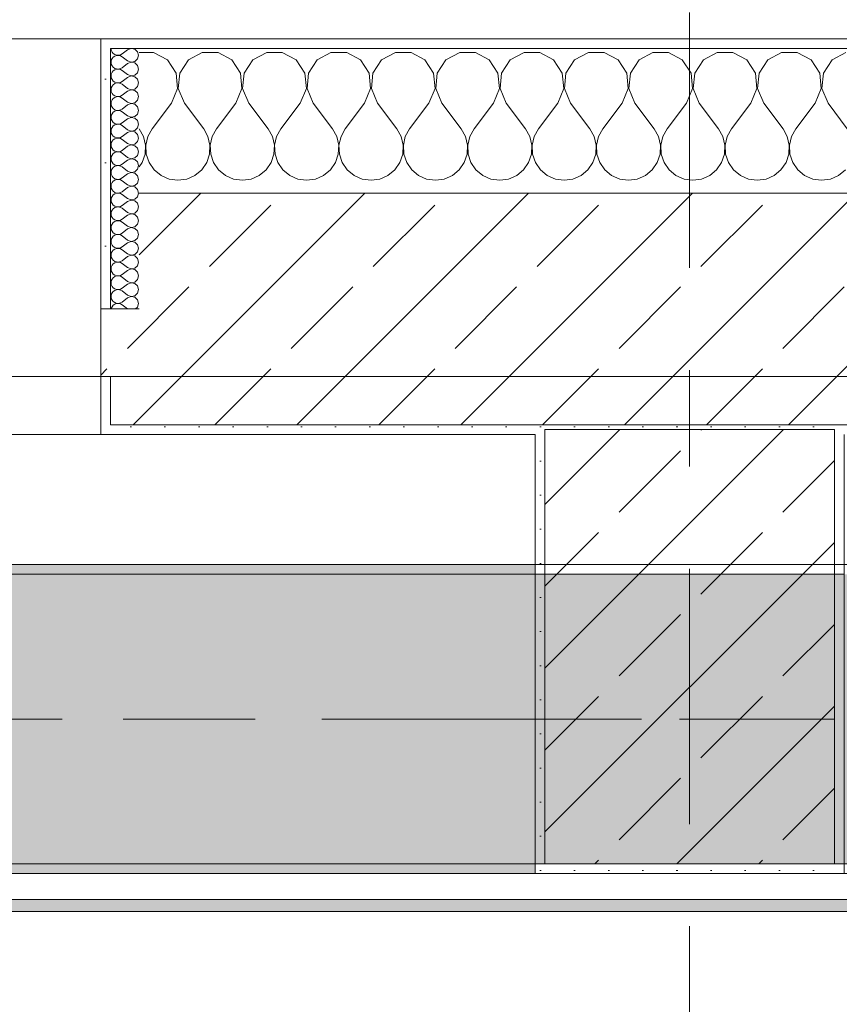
# Model space of a CAD drawing. Header units: metres. Extents: x -3.6 to 85.2, y -11 to 16.8.
# Tile 427 of 508: x 43 to 43.9, y 12.9 to 13.9. Entities that reach past the tile are written whole.
import ezdxf

# ---------------------------------------------------------------- set-up
doc = ezdxf.new("R2010")
doc.units = ezdxf.units.M
doc.header["$MEASUREMENT"] = 0
doc.linetypes.add('Achse', pattern=[0.2, 0.1, -0.05, 0, -0.05])
doc.linetypes.add('Strichlinie doppelt', pattern=[0.546806, 0.264583, -0.105833, 0.070556, -0.105833])
for name, color, linetype in [('451 - Universal.Achsen Raster', 7, 'Continuous'), ('604 - Struktur.Wand Aussen', 7, 'Continuous'), ('607 - Struktur.Stütze', 7, 'Continuous'), ('608 - Struktur.Träger', 7, 'Continuous'), ('Neubau_653 - Abdeckung.TB Verkofferung', 7, 'Continuous')]:
    doc.layers.add(name, color=color, linetype=linetype)
pattern_1 = [(45, (0, 0), (-0.01767767, 0.01767767), [0, -0.025])]
pattern_2 = [(45, (0, 0), (-0.0848528, 0.0848528), []), (45, (-0.04243, 0.04243), (-0.0848528, 0.0848528), [0.09, -0.03])]
pattern_3 = [(0, (0, 0), (0, 0.08660254), [0, -0.05]), (0, (0.025, 0.0433), (0, 0.08660254), [0, -0.05])]

# ---------------------------------------------------------------- blocks, each defined once
blk = doc.blocks.new('*X76')
at = {"layer": '604 - Struktur.Wand Aussen', "color": 7, "linetype": 'Continuous', "lineweight": 5}
for p, q in [((43.1748, 13.8407), (43.16, 13.8407)), ((43.1891, 13.833), (43.1748, 13.8407)), ((43.2252, 13.8407), (43.2109, 13.833)), ((43.2415, 13.8407), (43.2252, 13.8407)), ((43.2558, 13.833), (43.2415, 13.8407)), ((43.2919, 13.8407), (43.2776, 13.833)), ((43.3081, 13.8407), (43.2919, 13.8407)), ((43.3224, 13.833), (43.3081, 13.8407)), ((43.3585, 13.8407), (43.3442, 13.833)), ((43.3748, 13.8407), (43.3585, 13.8407)), ((43.3891, 13.833), (43.3748, 13.8407)), ((43.4252, 13.8407), (43.4109, 13.833)), ((43.4415, 13.8407), (43.4252, 13.8407)), ((43.4558, 13.833), (43.4415, 13.8407)), ((43.4919, 13.8407), (43.4776, 13.833)), ((43.5081, 13.8407), (43.4919, 13.8407)), ((43.5224, 13.833), (43.5081, 13.8407)), ((43.5585, 13.8407), (43.5442, 13.833)), ((43.5748, 13.8407), (43.5585, 13.8407)), ((43.5891, 13.833), (43.5748, 13.8407)), ((43.6252, 13.8407), (43.6109, 13.833)), ((43.6415, 13.8407), (43.6252, 13.8407)), ((43.6558, 13.833), (43.6415, 13.8407)), ((43.6919, 13.8407), (43.6776, 13.833)), ((43.7081, 13.8407), (43.6919, 13.8407)), ((43.7224, 13.833), (43.7081, 13.8407)), ((43.7585, 13.8407), (43.7442, 13.833)), ((43.7748, 13.8407), (43.7585, 13.8407)), ((43.7891, 13.833), (43.7748, 13.8407)), ((43.8252, 13.8407), (43.8109, 13.833)), ((43.8415, 13.8407), (43.8252, 13.8407)), ((43.8558, 13.833), (43.8415, 13.8407)), ((43.8919, 13.8407), (43.8776, 13.833)), ((43.1981, 13.8195), (43.1891, 13.833)), ((43.2109, 13.833), (43.2019, 13.8195)), ((43.2648, 13.8195), (43.2558, 13.833)), ((43.2776, 13.833), (43.2686, 13.8195)), ((43.3314, 13.8195), (43.3224, 13.833)), ((43.3442, 13.833), (43.3352, 13.8195)), ((43.3981, 13.8195), (43.3891, 13.833)), ((43.4109, 13.833), (43.4019, 13.8195)), ((43.4648, 13.8195), (43.4558, 13.833)), ((43.4776, 13.833), (43.4686, 13.8195)), ((43.5314, 13.8195), (43.5224, 13.833)), ((43.5442, 13.833), (43.5352, 13.8195)), ((43.5981, 13.8195), (43.5891, 13.833)), ((43.6109, 13.833), (43.6019, 13.8195)), ((43.6648, 13.8195), (43.6558, 13.833)), ((43.6776, 13.833), (43.6686, 13.8195)), ((43.7314, 13.8195), (43.7224, 13.833)), ((43.7442, 13.833), (43.7352, 13.8195)), ((43.7981, 13.8195), (43.7891, 13.833)), ((43.8109, 13.833), (43.8019, 13.8195)), ((43.8648, 13.8195), (43.8558, 13.833)), ((43.8776, 13.833), (43.8686, 13.8195)), ((43.1996, 13.8033), (43.1981, 13.8195)), ((43.2019, 13.8195), (43.2004, 13.8033)), ((43.2663, 13.8033), (43.2648, 13.8195)), ((43.2686, 13.8195), (43.267, 13.8033)), ((43.333, 13.8033), (43.3314, 13.8195)), ((43.3352, 13.8195), (43.3337, 13.8033)), ((43.3996, 13.8033), (43.3981, 13.8195)), ((43.4019, 13.8195), (43.4004, 13.8033)), ((43.4663, 13.8033), (43.4648, 13.8195)), ((43.4686, 13.8195), (43.467, 13.8033)), ((43.533, 13.8033), (43.5314, 13.8195)), ((43.5352, 13.8195), (43.5337, 13.8033)), ((43.5996, 13.8033), (43.5981, 13.8195)), ((43.6019, 13.8195), (43.6004, 13.8033)), ((43.6663, 13.8033), (43.6648, 13.8195)), ((43.6686, 13.8195), (43.667, 13.8033)), ((43.733, 13.8033), (43.7314, 13.8195)), ((43.7352, 13.8195), (43.7337, 13.8033)), ((43.7996, 13.8033), (43.7981, 13.8195)), ((43.8019, 13.8195), (43.8004, 13.8033)), ((43.8663, 13.8033), (43.8648, 13.8195)), ((43.8686, 13.8195), (43.867, 13.8033)), ((43.1933, 13.7883), (43.1996, 13.8033)), ((43.2004, 13.8033), (43.2067, 13.7883)), ((43.26, 13.7883), (43.2663, 13.8033)), ((43.267, 13.8033), (43.2733, 13.7883)), ((43.3267, 13.7883), (43.333, 13.8033)), ((43.3337, 13.8033), (43.34, 13.7883)), ((43.3933, 13.7883), (43.3996, 13.8033)), ((43.4004, 13.8033), (43.4067, 13.7883)), ((43.46, 13.7883), (43.4663, 13.8033)), ((43.467, 13.8033), (43.4733, 13.7883)), ((43.5267, 13.7883), (43.533, 13.8033)), ((43.5337, 13.8033), (43.54, 13.7883)), ((43.5933, 13.7883), (43.5996, 13.8033)), ((43.6004, 13.8033), (43.6067, 13.7883)), ((43.66, 13.7883), (43.6663, 13.8033)), ((43.667, 13.8033), (43.6733, 13.7883)), ((43.7267, 13.7883), (43.733, 13.8033)), ((43.7337, 13.8033), (43.74, 13.7883)), ((43.7933, 13.7883), (43.7996, 13.8033)), ((43.8004, 13.8033), (43.8067, 13.7883)), ((43.86, 13.7883), (43.8663, 13.8033)), ((43.867, 13.8033), (43.8733, 13.7883)), ((43.1933, 13.7883), (43.1733, 13.7617)), ((43.2067, 13.7883), (43.2267, 13.7617)), ((43.26, 13.7883), (43.24, 13.7617)), ((43.2733, 13.7883), (43.2933, 13.7617)), ((43.3267, 13.7883), (43.3067, 13.7617)), ((43.34, 13.7883), (43.36, 13.7617)), ((43.3933, 13.7883), (43.3733, 13.7617)), ((43.4067, 13.7883), (43.4267, 13.7617)), ((43.46, 13.7883), (43.44, 13.7617)), ((43.4733, 13.7883), (43.4933, 13.7617)), ((43.5267, 13.7883), (43.5067, 13.7617)), ((43.54, 13.7883), (43.56, 13.7617)), ((43.5933, 13.7883), (43.5733, 13.7617)), ((43.6067, 13.7883), (43.6267, 13.7617)), ((43.66, 13.7883), (43.64, 13.7617)), ((43.6733, 13.7883), (43.6933, 13.7617)), ((43.7267, 13.7883), (43.7067, 13.7617)), ((43.74, 13.7883), (43.76, 13.7617)), ((43.7933, 13.7883), (43.7733, 13.7617)), ((43.8067, 13.7883), (43.8267, 13.7617)), ((43.86, 13.7883), (43.84, 13.7617)), ((43.8733, 13.7883), (43.8933, 13.7617)), ((43.1645, 13.7536), (43.16, 13.7617)), ((43.1733, 13.7617), (43.1689, 13.7536)), ((43.2311, 13.7536), (43.2267, 13.7617)), ((43.24, 13.7617), (43.2355, 13.7536)), ((43.2978, 13.7536), (43.2933, 13.7617)), ((43.3067, 13.7617), (43.3022, 13.7536)), ((43.3645, 13.7536), (43.36, 13.7617)), ((43.3733, 13.7617), (43.3689, 13.7536)), ((43.4311, 13.7536), (43.4267, 13.7617)), ((43.44, 13.7617), (43.4355, 13.7536)), ((43.4978, 13.7536), (43.4933, 13.7617)), ((43.5067, 13.7617), (43.5022, 13.7536)), ((43.5645, 13.7536), (43.56, 13.7617)), ((43.5733, 13.7617), (43.5689, 13.7536)), ((43.6311, 13.7536), (43.6267, 13.7617)), ((43.64, 13.7617), (43.6355, 13.7536)), ((43.6978, 13.7536), (43.6933, 13.7617)), ((43.7067, 13.7617), (43.7022, 13.7536)), ((43.7645, 13.7536), (43.76, 13.7617)), ((43.7733, 13.7617), (43.7689, 13.7536)), ((43.8311, 13.7536), (43.8267, 13.7617)), ((43.84, 13.7617), (43.8355, 13.7536)), ((43.1665, 13.7447), (43.1645, 13.7536)), ((43.1661, 13.7355), (43.1665, 13.7447)), ((43.1689, 13.7536), (43.1668, 13.7447)), ((43.1668, 13.7447), (43.1672, 13.7355)), ((43.2332, 13.7447), (43.2311, 13.7536)), ((43.2328, 13.7355), (43.2332, 13.7447)), ((43.2355, 13.7536), (43.2335, 13.7447)), ((43.2335, 13.7447), (43.2339, 13.7355)), ((43.2999, 13.7447), (43.2978, 13.7536)), ((43.2994, 13.7355), (43.2999, 13.7447)), ((43.3022, 13.7536), (43.3001, 13.7447)), ((43.3001, 13.7447), (43.3006, 13.7355)), ((43.3665, 13.7447), (43.3645, 13.7536)), ((43.3661, 13.7355), (43.3665, 13.7447)), ((43.3689, 13.7536), (43.3668, 13.7447)), ((43.3668, 13.7447), (43.3672, 13.7355)), ((43.4332, 13.7447), (43.4311, 13.7536)), ((43.4328, 13.7355), (43.4332, 13.7447)), ((43.4355, 13.7536), (43.4335, 13.7447)), ((43.4335, 13.7447), (43.4339, 13.7355)), ((43.4999, 13.7447), (43.4978, 13.7536)), ((43.4994, 13.7355), (43.4999, 13.7447)), ((43.5022, 13.7536), (43.5001, 13.7447)), ((43.5001, 13.7447), (43.5006, 13.7355)), ((43.5665, 13.7447), (43.5645, 13.7536)), ((43.5661, 13.7355), (43.5665, 13.7447)), ((43.5689, 13.7536), (43.5668, 13.7447)), ((43.5668, 13.7447), (43.5672, 13.7355)), ((43.6332, 13.7447), (43.6311, 13.7536)), ((43.6328, 13.7355), (43.6332, 13.7447)), ((43.6355, 13.7536), (43.6335, 13.7447)), ((43.6335, 13.7447), (43.6339, 13.7355)), ((43.6999, 13.7447), (43.6978, 13.7536)), ((43.6994, 13.7355), (43.6999, 13.7447)), ((43.7022, 13.7536), (43.7001, 13.7447)), ((43.7001, 13.7447), (43.7006, 13.7355)), ((43.7665, 13.7447), (43.7645, 13.7536)), ((43.7661, 13.7355), (43.7665, 13.7447)), ((43.7689, 13.7536), (43.7668, 13.7447)), ((43.7668, 13.7447), (43.7672, 13.7355)), ((43.8332, 13.7447), (43.8311, 13.7536)), ((43.8328, 13.7355), (43.8332, 13.7447)), ((43.8355, 13.7536), (43.8335, 13.7447)), ((43.8335, 13.7447), (43.8339, 13.7355)), ((43.1631, 13.7268), (43.1661, 13.7355)), ((43.1672, 13.7355), (43.1702, 13.7268)), ((43.2298, 13.7268), (43.2328, 13.7355)), ((43.2339, 13.7355), (43.2369, 13.7268)), ((43.2965, 13.7268), (43.2994, 13.7355)), ((43.3006, 13.7355), (43.3035, 13.7268)), ((43.3631, 13.7268), (43.3661, 13.7355)), ((43.3672, 13.7355), (43.3702, 13.7268)), ((43.4298, 13.7268), (43.4328, 13.7355)), ((43.4339, 13.7355), (43.4369, 13.7268)), ((43.4965, 13.7268), (43.4994, 13.7355)), ((43.5006, 13.7355), (43.5035, 13.7268)), ((43.5631, 13.7268), (43.5661, 13.7355)), ((43.5672, 13.7355), (43.5702, 13.7268)), ((43.6298, 13.7268), (43.6328, 13.7355)), ((43.6339, 13.7355), (43.6369, 13.7268)), ((43.6965, 13.7268), (43.6994, 13.7355)), ((43.7006, 13.7355), (43.7035, 13.7268)), ((43.7631, 13.7268), (43.7661, 13.7355)), ((43.7672, 13.7355), (43.7702, 13.7268)), ((43.8298, 13.7268), (43.8328, 13.7355)), ((43.8339, 13.7355), (43.8369, 13.7268)), ((43.16, 13.7222), (43.1631, 13.7268)), ((43.1702, 13.7268), (43.1754, 13.7192)), ((43.2246, 13.7192), (43.2298, 13.7268)), ((43.2369, 13.7268), (43.2421, 13.7192)), ((43.2913, 13.7192), (43.2965, 13.7268)), ((43.3035, 13.7268), (43.3087, 13.7192)), ((43.3579, 13.7192), (43.3631, 13.7268)), ((43.3702, 13.7268), (43.3754, 13.7192)), ((43.4246, 13.7192), (43.4298, 13.7268)), ((43.4369, 13.7268), (43.4421, 13.7192)), ((43.4913, 13.7192), (43.4965, 13.7268)), ((43.5035, 13.7268), (43.5087, 13.7192)), ((43.5579, 13.7192), (43.5631, 13.7268)), ((43.5702, 13.7268), (43.5754, 13.7192)), ((43.6246, 13.7192), (43.6298, 13.7268)), ((43.6369, 13.7268), (43.6421, 13.7192)), ((43.6913, 13.7192), (43.6965, 13.7268)), ((43.7035, 13.7268), (43.7087, 13.7192)), ((43.7579, 13.7192), (43.7631, 13.7268)), ((43.7702, 13.7268), (43.7754, 13.7192)), ((43.8246, 13.7192), (43.8298, 13.7268)), ((43.8369, 13.7268), (43.8421, 13.7192)), ((43.1754, 13.7192), (43.1825, 13.7133)), ((43.2175, 13.7133), (43.2246, 13.7192)), ((43.2421, 13.7192), (43.2491, 13.7133)), ((43.2842, 13.7133), (43.2913, 13.7192)), ((43.3087, 13.7192), (43.3158, 13.7133)), ((43.3509, 13.7133), (43.3579, 13.7192)), ((43.3754, 13.7192), (43.3825, 13.7133)), ((43.4175, 13.7133), (43.4246, 13.7192)), ((43.4421, 13.7192), (43.4491, 13.7133)), ((43.4842, 13.7133), (43.4913, 13.7192)), ((43.5087, 13.7192), (43.5158, 13.7133)), ((43.5509, 13.7133), (43.5579, 13.7192)), ((43.5754, 13.7192), (43.5825, 13.7133)), ((43.6175, 13.7133), (43.6246, 13.7192)), ((43.6421, 13.7192), (43.6491, 13.7133)), ((43.6842, 13.7133), (43.6913, 13.7192)), ((43.7087, 13.7192), (43.7158, 13.7133)), ((43.7509, 13.7133), (43.7579, 13.7192)), ((43.7754, 13.7192), (43.7825, 13.7133)), ((43.8175, 13.7133), (43.8246, 13.7192)), ((43.8421, 13.7192), (43.8491, 13.7133)), ((43.8842, 13.7133), (43.8913, 13.7192)), ((43.1825, 13.7133), (43.1909, 13.7096)), ((43.1909, 13.7096), (43.2, 13.7083)), ((43.2, 13.7083), (43.2091, 13.7096)), ((43.2091, 13.7096), (43.2175, 13.7133)), ((43.2491, 13.7133), (43.2576, 13.7096)), ((43.2576, 13.7096), (43.2667, 13.7083)), ((43.2667, 13.7083), (43.2758, 13.7096)), ((43.2758, 13.7096), (43.2842, 13.7133)), ((43.3158, 13.7133), (43.3242, 13.7096)), ((43.3242, 13.7096), (43.3333, 13.7083)), ((43.3333, 13.7083), (43.3424, 13.7096)), ((43.3424, 13.7096), (43.3509, 13.7133)), ((43.3825, 13.7133), (43.3909, 13.7096)), ((43.3909, 13.7096), (43.4, 13.7083)), ((43.4, 13.7083), (43.4091, 13.7096)), ((43.4091, 13.7096), (43.4175, 13.7133)), ((43.4491, 13.7133), (43.4576, 13.7096)), ((43.4576, 13.7096), (43.4667, 13.7083)), ((43.4667, 13.7083), (43.4758, 13.7096)), ((43.4758, 13.7096), (43.4842, 13.7133)), ((43.5158, 13.7133), (43.5242, 13.7096)), ((43.5242, 13.7096), (43.5333, 13.7083)), ((43.5333, 13.7083), (43.5424, 13.7096)), ((43.5424, 13.7096), (43.5509, 13.7133)), ((43.5825, 13.7133), (43.5909, 13.7096)), ((43.5909, 13.7096), (43.6, 13.7083)), ((43.6, 13.7083), (43.6091, 13.7096)), ((43.6091, 13.7096), (43.6175, 13.7133)), ((43.6491, 13.7133), (43.6576, 13.7096)), ((43.6576, 13.7096), (43.6667, 13.7083)), ((43.6667, 13.7083), (43.6758, 13.7096)), ((43.6758, 13.7096), (43.6842, 13.7133)), ((43.7158, 13.7133), (43.7242, 13.7096)), ((43.7242, 13.7096), (43.7333, 13.7083)), ((43.7333, 13.7083), (43.7424, 13.7096)), ((43.7424, 13.7096), (43.7509, 13.7133)), ((43.7825, 13.7133), (43.7909, 13.7096)), ((43.7909, 13.7096), (43.8, 13.7083)), ((43.8, 13.7083), (43.8091, 13.7096)), ((43.8091, 13.7096), (43.8175, 13.7133)), ((43.8491, 13.7133), (43.8576, 13.7096)), ((43.8576, 13.7096), (43.8667, 13.7083)), ((43.8667, 13.7083), (43.8758, 13.7096)), ((43.8758, 13.7096), (43.8842, 13.7133))]:
    blk.add_line(p, q, dxfattribs=at)
blk = doc.blocks.new('*X102')
at = {"layer": '604 - Struktur.Wand Aussen', "color": 7, "linetype": 'Continuous', "lineweight": 5}
for p, q in [((43.1307, 13.845), (43.131, 13.843)), ((43.131, 13.843), (43.1318, 13.8412)), ((43.1318, 13.8412), (43.133, 13.8397)), ((43.133, 13.8397), (43.1347, 13.8386)), ((43.1347, 13.8371), (43.133, 13.836)), ((43.1347, 13.8386), (43.1365, 13.838)), ((43.1365, 13.8377), (43.1347, 13.8371)), ((43.1365, 13.838), (43.1385, 13.8379)), ((43.1385, 13.8378), (43.1365, 13.8377)), ((43.1385, 13.8379), (43.1404, 13.8383)), ((43.1404, 13.8374), (43.1385, 13.8378)), ((43.1404, 13.8383), (43.1421, 13.8393)), ((43.1421, 13.8364), (43.1404, 13.8374)), ((43.1479, 13.8436), (43.1421, 13.8393)), ((43.1515, 13.845), (43.1479, 13.8436)), ((43.1553, 13.8442), (43.1515, 13.845)), ((43.1582, 13.8416), (43.1553, 13.8442)), ((43.1593, 13.8379), (43.1582, 13.8416)), ((43.1582, 13.8341), (43.1593, 13.8379)), ((43.131, 13.8327), (43.1307, 13.8307)), ((43.1307, 13.8307), (43.131, 13.8288)), ((43.1318, 13.8345), (43.131, 13.8327)), ((43.131, 13.8288), (43.1318, 13.827)), ((43.133, 13.836), (43.1318, 13.8345)), ((43.1318, 13.827), (43.133, 13.8254)), ((43.1479, 13.8321), (43.1421, 13.8364)), ((43.1479, 13.8293), (43.1421, 13.825)), ((43.1479, 13.8321), (43.1515, 13.8307)), ((43.1515, 13.8307), (43.1479, 13.8293)), ((43.1515, 13.8307), (43.1553, 13.8315)), ((43.1553, 13.83), (43.1515, 13.8307)), ((43.1553, 13.8315), (43.1582, 13.8341)), ((43.1582, 13.8273), (43.1553, 13.83)), ((43.1593, 13.8236), (43.1582, 13.8273)), ((43.131, 13.8184), (43.1307, 13.8164)), ((43.1307, 13.8164), (43.131, 13.8145)), ((43.1318, 13.8202), (43.131, 13.8184)), ((43.133, 13.8217), (43.1318, 13.8202)), ((43.133, 13.8254), (43.1347, 13.8243)), ((43.1347, 13.8228), (43.133, 13.8217)), ((43.1347, 13.8243), (43.1365, 13.8237)), ((43.1365, 13.8234), (43.1347, 13.8228)), ((43.1365, 13.8237), (43.1385, 13.8236)), ((43.1385, 13.8235), (43.1365, 13.8234)), ((43.1385, 13.8236), (43.1404, 13.824)), ((43.1404, 13.8231), (43.1385, 13.8235)), ((43.1404, 13.824), (43.1421, 13.825)), ((43.1421, 13.8221), (43.1404, 13.8231)), ((43.1479, 13.8179), (43.1421, 13.8221)), ((43.1479, 13.8179), (43.1515, 13.8165)), ((43.1515, 13.8164), (43.1479, 13.815)), ((43.1515, 13.8165), (43.1553, 13.8172)), ((43.1553, 13.8157), (43.1515, 13.8164)), ((43.1553, 13.8172), (43.1582, 13.8198)), ((43.1582, 13.8198), (43.1593, 13.8236)), ((43.131, 13.8145), (43.1318, 13.8127)), ((43.1318, 13.8059), (43.131, 13.8041)), ((43.1318, 13.8127), (43.133, 13.8112)), ((43.133, 13.8074), (43.1318, 13.8059)), ((43.133, 13.8112), (43.1347, 13.81)), ((43.1347, 13.8085), (43.133, 13.8074)), ((43.1347, 13.81), (43.1365, 13.8094)), ((43.1365, 13.8092), (43.1347, 13.8085)), ((43.1365, 13.8094), (43.1385, 13.8093)), ((43.1385, 13.8093), (43.1365, 13.8092)), ((43.1385, 13.8093), (43.1404, 13.8098)), ((43.1404, 13.8088), (43.1385, 13.8093)), ((43.1404, 13.8098), (43.1421, 13.8107)), ((43.1421, 13.8079), (43.1404, 13.8088)), ((43.1479, 13.815), (43.1421, 13.8107)), ((43.1479, 13.8036), (43.1421, 13.8079)), ((43.1582, 13.813), (43.1553, 13.8157)), ((43.1593, 13.8093), (43.1582, 13.813)), ((43.1582, 13.8055), (43.1593, 13.8093)), ((43.131, 13.8041), (43.1307, 13.8021)), ((43.1307, 13.8021), (43.131, 13.8002)), ((43.131, 13.8002), (43.1318, 13.7984)), ((43.1318, 13.7984), (43.133, 13.7969)), ((43.133, 13.7969), (43.1347, 13.7958)), ((43.1347, 13.7958), (43.1365, 13.7951)), ((43.1404, 13.7955), (43.1421, 13.7964)), ((43.1479, 13.8007), (43.1421, 13.7964)), ((43.1479, 13.8036), (43.1515, 13.8022)), ((43.1515, 13.8021), (43.1479, 13.8007)), ((43.1515, 13.8022), (43.1553, 13.8029)), ((43.1553, 13.8014), (43.1515, 13.8021)), ((43.1553, 13.8029), (43.1582, 13.8055)), ((43.1582, 13.7988), (43.1553, 13.8014)), ((43.1593, 13.795), (43.1582, 13.7988)), ((43.131, 13.7898), (43.1307, 13.7879)), ((43.1307, 13.7879), (43.131, 13.7859)), ((43.1318, 13.7916), (43.131, 13.7898)), ((43.131, 13.7859), (43.1318, 13.7841)), ((43.133, 13.7931), (43.1318, 13.7916)), ((43.1347, 13.7942), (43.133, 13.7931)), ((43.1365, 13.7949), (43.1347, 13.7942)), ((43.1365, 13.7951), (43.1385, 13.795)), ((43.1385, 13.795), (43.1365, 13.7949)), ((43.1385, 13.795), (43.1404, 13.7955)), ((43.1404, 13.7945), (43.1385, 13.795)), ((43.1421, 13.7936), (43.1404, 13.7945)), ((43.1479, 13.7893), (43.1421, 13.7936)), ((43.1479, 13.7864), (43.1421, 13.7821)), ((43.1479, 13.7893), (43.1515, 13.7879)), ((43.1515, 13.7878), (43.1479, 13.7864)), ((43.1515, 13.7879), (43.1553, 13.7886)), ((43.1553, 13.7871), (43.1515, 13.7878)), ((43.1553, 13.7886), (43.1582, 13.7912)), ((43.1582, 13.7845), (43.1553, 13.7871)), ((43.1582, 13.7912), (43.1593, 13.795)), ((43.131, 13.7755), (43.1307, 13.7736)), ((43.1318, 13.7773), (43.131, 13.7755)), ((43.1318, 13.7841), (43.133, 13.7826)), ((43.133, 13.7788), (43.1318, 13.7773)), ((43.133, 13.7826), (43.1347, 13.7815)), ((43.1347, 13.78), (43.133, 13.7788)), ((43.1347, 13.7815), (43.1365, 13.7808)), ((43.1365, 13.7806), (43.1347, 13.78)), ((43.1365, 13.7808), (43.1385, 13.7807)), ((43.1385, 13.7807), (43.1365, 13.7806)), ((43.1385, 13.7807), (43.1404, 13.7812)), ((43.1404, 13.7802), (43.1385, 13.7807)), ((43.1404, 13.7812), (43.1421, 13.7821)), ((43.1421, 13.7793), (43.1404, 13.7802)), ((43.1479, 13.775), (43.1421, 13.7793)), ((43.1553, 13.7743), (43.1582, 13.777)), ((43.1593, 13.7807), (43.1582, 13.7845)), ((43.1582, 13.777), (43.1593, 13.7807)), ((43.1307, 13.7736), (43.131, 13.7716)), ((43.131, 13.7716), (43.1318, 13.7698)), ((43.1318, 13.7698), (43.133, 13.7683)), ((43.133, 13.7683), (43.1347, 13.7672)), ((43.1347, 13.7657), (43.133, 13.7646)), ((43.1347, 13.7672), (43.1365, 13.7666)), ((43.1365, 13.7663), (43.1347, 13.7657)), ((43.1365, 13.7666), (43.1385, 13.7665)), ((43.1385, 13.7664), (43.1365, 13.7663)), ((43.1385, 13.7665), (43.1404, 13.7669)), ((43.1404, 13.766), (43.1385, 13.7664)), ((43.1404, 13.7669), (43.1421, 13.7679)), ((43.1421, 13.765), (43.1404, 13.766)), ((43.1479, 13.7721), (43.1421, 13.7679)), ((43.1479, 13.775), (43.1515, 13.7736)), ((43.1515, 13.7735), (43.1479, 13.7721)), ((43.1515, 13.7736), (43.1553, 13.7743)), ((43.1553, 13.7728), (43.1515, 13.7735)), ((43.1582, 13.7702), (43.1553, 13.7728)), ((43.1593, 13.7664), (43.1582, 13.7702)), ((43.1582, 13.7627), (43.1593, 13.7664)), ((43.131, 13.7612), (43.1307, 13.7593)), ((43.1307, 13.7593), (43.131, 13.7573)), ((43.1318, 13.763), (43.131, 13.7612)), ((43.131, 13.7573), (43.1318, 13.7555)), ((43.133, 13.7646), (43.1318, 13.763)), ((43.1318, 13.7555), (43.133, 13.754)), ((43.1479, 13.7607), (43.1421, 13.765)), ((43.1479, 13.7579), (43.1421, 13.7536)), ((43.1479, 13.7607), (43.1515, 13.7593)), ((43.1515, 13.7593), (43.1479, 13.7579)), ((43.1515, 13.7593), (43.1553, 13.76)), ((43.1553, 13.7585), (43.1515, 13.7593)), ((43.1553, 13.76), (43.1582, 13.7627)), ((43.1582, 13.7559), (43.1553, 13.7585)), ((43.1593, 13.7521), (43.1582, 13.7559)), ((43.131, 13.747), (43.1307, 13.745)), ((43.1307, 13.745), (43.131, 13.743)), ((43.1318, 13.7488), (43.131, 13.747)), ((43.133, 13.7503), (43.1318, 13.7488)), ((43.133, 13.754), (43.1347, 13.7529)), ((43.1347, 13.7514), (43.133, 13.7503)), ((43.1347, 13.7529), (43.1365, 13.7523)), ((43.1365, 13.752), (43.1347, 13.7514)), ((43.1365, 13.7523), (43.1385, 13.7522)), ((43.1385, 13.7521), (43.1365, 13.752)), ((43.1385, 13.7522), (43.1404, 13.7526)), ((43.1404, 13.7517), (43.1385, 13.7521)), ((43.1404, 13.7526), (43.1421, 13.7536)), ((43.1421, 13.7507), (43.1404, 13.7517)), ((43.1479, 13.7464), (43.1421, 13.7507)), ((43.1479, 13.7464), (43.1515, 13.745)), ((43.1515, 13.745), (43.1479, 13.7436)), ((43.1515, 13.745), (43.1553, 13.7458)), ((43.1553, 13.7442), (43.1515, 13.745)), ((43.1553, 13.7458), (43.1582, 13.7484)), ((43.1582, 13.7484), (43.1593, 13.7521)), ((43.131, 13.743), (43.1318, 13.7412)), ((43.1318, 13.7345), (43.131, 13.7327)), ((43.1318, 13.7412), (43.133, 13.7397)), ((43.133, 13.736), (43.1318, 13.7345)), ((43.133, 13.7397), (43.1347, 13.7386)), ((43.1347, 13.7371), (43.133, 13.736)), ((43.1347, 13.7386), (43.1365, 13.738)), ((43.1365, 13.7377), (43.1347, 13.7371)), ((43.1365, 13.738), (43.1385, 13.7379)), ((43.1385, 13.7378), (43.1365, 13.7377)), ((43.1385, 13.7379), (43.1404, 13.7383)), ((43.1404, 13.7374), (43.1385, 13.7378)), ((43.1404, 13.7383), (43.1421, 13.7393)), ((43.1421, 13.7364), (43.1404, 13.7374)), ((43.1479, 13.7436), (43.1421, 13.7393)), ((43.1479, 13.7321), (43.1421, 13.7364)), ((43.1582, 13.7416), (43.1553, 13.7442)), ((43.1593, 13.7379), (43.1582, 13.7416)), ((43.1582, 13.7341), (43.1593, 13.7379)), ((43.131, 13.7327), (43.1307, 13.7307)), ((43.1307, 13.7307), (43.131, 13.7288)), ((43.131, 13.7288), (43.1318, 13.727)), ((43.1318, 13.727), (43.133, 13.7254)), ((43.133, 13.7254), (43.1347, 13.7243)), ((43.1347, 13.7243), (43.1365, 13.7237)), ((43.1404, 13.724), (43.1421, 13.725)), ((43.1479, 13.7293), (43.1421, 13.725)), ((43.1479, 13.7321), (43.1515, 13.7307)), ((43.1515, 13.7307), (43.1479, 13.7293)), ((43.1515, 13.7307), (43.1553, 13.7315)), ((43.1553, 13.73), (43.1515, 13.7307)), ((43.1553, 13.7315), (43.1582, 13.7341)), ((43.1582, 13.7273), (43.1553, 13.73)), ((43.1593, 13.7236), (43.1582, 13.7273)), ((43.131, 13.7184), (43.1307, 13.7164)), ((43.1307, 13.7164), (43.131, 13.7145)), ((43.1318, 13.7202), (43.131, 13.7184)), ((43.131, 13.7145), (43.1318, 13.7127)), ((43.133, 13.7217), (43.1318, 13.7202)), ((43.1347, 13.7228), (43.133, 13.7217)), ((43.1365, 13.7234), (43.1347, 13.7228)), ((43.1365, 13.7237), (43.1385, 13.7236)), ((43.1385, 13.7235), (43.1365, 13.7234)), ((43.1385, 13.7236), (43.1404, 13.724)), ((43.1404, 13.7231), (43.1385, 13.7235)), ((43.1421, 13.7221), (43.1404, 13.7231)), ((43.1479, 13.7179), (43.1421, 13.7221)), ((43.1479, 13.715), (43.1421, 13.7107)), ((43.1479, 13.7179), (43.1515, 13.7165)), ((43.1515, 13.7164), (43.1479, 13.715)), ((43.1515, 13.7165), (43.1553, 13.7172)), ((43.1553, 13.7157), (43.1515, 13.7164)), ((43.1553, 13.7172), (43.1582, 13.7198)), ((43.1582, 13.713), (43.1553, 13.7157)), ((43.1582, 13.7198), (43.1593, 13.7236)), ((43.131, 13.7041), (43.1307, 13.7021)), ((43.1318, 13.7059), (43.131, 13.7041)), ((43.1318, 13.7127), (43.133, 13.7112)), ((43.133, 13.7074), (43.1318, 13.7059)), ((43.133, 13.7112), (43.1347, 13.71)), ((43.1347, 13.7085), (43.133, 13.7074)), ((43.1347, 13.71), (43.1365, 13.7094)), ((43.1365, 13.7092), (43.1347, 13.7085)), ((43.1365, 13.7094), (43.1385, 13.7093)), ((43.1385, 13.7093), (43.1365, 13.7092)), ((43.1385, 13.7093), (43.1404, 13.7098)), ((43.1404, 13.7088), (43.1385, 13.7093)), ((43.1404, 13.7098), (43.1421, 13.7107)), ((43.1421, 13.7079), (43.1404, 13.7088)), ((43.1479, 13.7036), (43.1421, 13.7079)), ((43.1553, 13.7029), (43.1582, 13.7055)), ((43.1593, 13.7093), (43.1582, 13.713)), ((43.1582, 13.7055), (43.1593, 13.7093)), ((43.1307, 13.7021), (43.131, 13.7002)), ((43.131, 13.7002), (43.1318, 13.6984)), ((43.1318, 13.6984), (43.133, 13.6969)), ((43.133, 13.6969), (43.1347, 13.6958)), ((43.1347, 13.6942), (43.133, 13.6931)), ((43.1347, 13.6958), (43.1365, 13.6951)), ((43.1365, 13.6949), (43.1347, 13.6942)), ((43.1365, 13.6951), (43.1385, 13.695)), ((43.1385, 13.695), (43.1365, 13.6949)), ((43.1385, 13.695), (43.1404, 13.6955)), ((43.1404, 13.6945), (43.1385, 13.695)), ((43.1404, 13.6955), (43.1421, 13.6964)), ((43.1421, 13.6936), (43.1404, 13.6945)), ((43.1479, 13.7007), (43.1421, 13.6964)), ((43.1479, 13.7036), (43.1515, 13.7022)), ((43.1515, 13.7021), (43.1479, 13.7007)), ((43.1515, 13.7022), (43.1553, 13.7029)), ((43.1553, 13.7014), (43.1515, 13.7021)), ((43.1582, 13.6988), (43.1553, 13.7014)), ((43.1593, 13.695), (43.1582, 13.6988)), ((43.1582, 13.6912), (43.1593, 13.695)), ((43.131, 13.6898), (43.1307, 13.6879)), ((43.1307, 13.6879), (43.131, 13.6859)), ((43.1318, 13.6916), (43.131, 13.6898)), ((43.131, 13.6859), (43.1318, 13.6841)), ((43.133, 13.6931), (43.1318, 13.6916)), ((43.1318, 13.6841), (43.133, 13.6826)), ((43.1479, 13.6893), (43.1421, 13.6936)), ((43.1479, 13.6864), (43.1421, 13.6821)), ((43.1479, 13.6893), (43.1515, 13.6879)), ((43.1515, 13.6878), (43.1479, 13.6864)), ((43.1515, 13.6879), (43.1553, 13.6886)), ((43.1553, 13.6871), (43.1515, 13.6878)), ((43.1553, 13.6886), (43.1582, 13.6912)), ((43.1582, 13.6845), (43.1553, 13.6871)), ((43.1593, 13.6807), (43.1582, 13.6845)), ((43.131, 13.6755), (43.1307, 13.6736)), ((43.1307, 13.6736), (43.131, 13.6716)), ((43.1318, 13.6773), (43.131, 13.6755)), ((43.133, 13.6788), (43.1318, 13.6773)), ((43.133, 13.6826), (43.1347, 13.6815)), ((43.1347, 13.68), (43.133, 13.6788)), ((43.1347, 13.6815), (43.1365, 13.6808)), ((43.1365, 13.6806), (43.1347, 13.68)), ((43.1365, 13.6808), (43.1385, 13.6807)), ((43.1385, 13.6807), (43.1365, 13.6806)), ((43.1385, 13.6807), (43.1404, 13.6812)), ((43.1404, 13.6802), (43.1385, 13.6807)), ((43.1404, 13.6812), (43.1421, 13.6821)), ((43.1421, 13.6793), (43.1404, 13.6802)), ((43.1479, 13.675), (43.1421, 13.6793)), ((43.1479, 13.675), (43.1515, 13.6736)), ((43.1515, 13.6735), (43.1479, 13.6721)), ((43.1515, 13.6736), (43.1553, 13.6743)), ((43.1553, 13.6728), (43.1515, 13.6735)), ((43.1553, 13.6743), (43.1582, 13.677)), ((43.1582, 13.677), (43.1593, 13.6807)), ((43.131, 13.6716), (43.1318, 13.6698)), ((43.1318, 13.663), (43.131, 13.6612)), ((43.1318, 13.6698), (43.133, 13.6683)), ((43.133, 13.6646), (43.1318, 13.663)), ((43.133, 13.6683), (43.1347, 13.6672)), ((43.1347, 13.6657), (43.133, 13.6646)), ((43.1347, 13.6672), (43.1365, 13.6666)), ((43.1365, 13.6663), (43.1347, 13.6657)), ((43.1365, 13.6666), (43.1385, 13.6665)), ((43.1385, 13.6664), (43.1365, 13.6663)), ((43.1385, 13.6665), (43.1404, 13.6669)), ((43.1404, 13.666), (43.1385, 13.6664)), ((43.1404, 13.6669), (43.1421, 13.6679)), ((43.1421, 13.665), (43.1404, 13.666)), ((43.1479, 13.6721), (43.1421, 13.6679)), ((43.1479, 13.6607), (43.1421, 13.665)), ((43.1582, 13.6702), (43.1553, 13.6728)), ((43.1593, 13.6664), (43.1582, 13.6702)), ((43.1582, 13.6627), (43.1593, 13.6664)), ((43.131, 13.6612), (43.1307, 13.6593)), ((43.1307, 13.6593), (43.131, 13.6573)), ((43.131, 13.6573), (43.1318, 13.6555)), ((43.1318, 13.6555), (43.133, 13.654)), ((43.133, 13.654), (43.1347, 13.6529)), ((43.1347, 13.6529), (43.1365, 13.6523)), ((43.1404, 13.6526), (43.1421, 13.6536)), ((43.1479, 13.6579), (43.1421, 13.6536)), ((43.1479, 13.6607), (43.1515, 13.6593)), ((43.1515, 13.6593), (43.1479, 13.6579)), ((43.1515, 13.6593), (43.1553, 13.66)), ((43.1553, 13.6585), (43.1515, 13.6593)), ((43.1553, 13.66), (43.1582, 13.6627)), ((43.1582, 13.6559), (43.1553, 13.6585)), ((43.1593, 13.6521), (43.1582, 13.6559)), ((43.131, 13.647), (43.1307, 13.645)), ((43.1307, 13.645), (43.131, 13.643)), ((43.1318, 13.6488), (43.131, 13.647)), ((43.131, 13.643), (43.1318, 13.6412)), ((43.133, 13.6503), (43.1318, 13.6488)), ((43.1347, 13.6514), (43.133, 13.6503)), ((43.1365, 13.652), (43.1347, 13.6514)), ((43.1365, 13.6523), (43.1385, 13.6522)), ((43.1385, 13.6521), (43.1365, 13.652)), ((43.1385, 13.6522), (43.1404, 13.6526)), ((43.1404, 13.6517), (43.1385, 13.6521)), ((43.1421, 13.6507), (43.1404, 13.6517)), ((43.1479, 13.6464), (43.1421, 13.6507)), ((43.1479, 13.6436), (43.1421, 13.6393)), ((43.1479, 13.6464), (43.1515, 13.645)), ((43.1515, 13.645), (43.1479, 13.6436)), ((43.1515, 13.645), (43.1553, 13.6458)), ((43.1553, 13.6442), (43.1515, 13.645)), ((43.1553, 13.6458), (43.1582, 13.6484)), ((43.1582, 13.6416), (43.1553, 13.6442)), ((43.1582, 13.6484), (43.1593, 13.6521)), ((43.131, 13.6327), (43.1307, 13.6307)), ((43.1318, 13.6345), (43.131, 13.6327)), ((43.1318, 13.6412), (43.133, 13.6397)), ((43.133, 13.636), (43.1318, 13.6345)), ((43.133, 13.6397), (43.1347, 13.6386)), ((43.1347, 13.6371), (43.133, 13.636)), ((43.1347, 13.6386), (43.1365, 13.638)), ((43.1365, 13.6377), (43.1347, 13.6371)), ((43.1365, 13.638), (43.1385, 13.6379)), ((43.1385, 13.6378), (43.1365, 13.6377)), ((43.1385, 13.6379), (43.1404, 13.6383)), ((43.1404, 13.6374), (43.1385, 13.6378)), ((43.1404, 13.6383), (43.1421, 13.6393)), ((43.1421, 13.6364), (43.1404, 13.6374)), ((43.1479, 13.6321), (43.1421, 13.6364)), ((43.1553, 13.6315), (43.1582, 13.6341)), ((43.1593, 13.6379), (43.1582, 13.6416)), ((43.1582, 13.6341), (43.1593, 13.6379)), ((43.1307, 13.6307), (43.131, 13.6288)), ((43.131, 13.6288), (43.1318, 13.627)), ((43.1318, 13.627), (43.133, 13.6254)), ((43.133, 13.6254), (43.1347, 13.6243)), ((43.1347, 13.6228), (43.133, 13.6217)), ((43.1347, 13.6243), (43.1365, 13.6237)), ((43.1365, 13.6234), (43.1347, 13.6228)), ((43.1365, 13.6237), (43.1385, 13.6236)), ((43.1385, 13.6235), (43.1365, 13.6234)), ((43.1385, 13.6236), (43.1404, 13.624)), ((43.1404, 13.6231), (43.1385, 13.6235)), ((43.1404, 13.624), (43.1421, 13.625)), ((43.1421, 13.6221), (43.1404, 13.6231)), ((43.1479, 13.6293), (43.1421, 13.625)), ((43.1479, 13.6321), (43.1515, 13.6307)), ((43.1515, 13.6307), (43.1479, 13.6293)), ((43.1515, 13.6307), (43.1553, 13.6315)), ((43.1553, 13.63), (43.1515, 13.6307)), ((43.1582, 13.6273), (43.1553, 13.63)), ((43.1593, 13.6236), (43.1582, 13.6273)), ((43.1582, 13.6198), (43.1593, 13.6236)), ((43.131, 13.6184), (43.1307, 13.6164)), ((43.1307, 13.6164), (43.131, 13.6145)), ((43.1318, 13.6202), (43.131, 13.6184)), ((43.131, 13.6145), (43.1318, 13.6127)), ((43.133, 13.6217), (43.1318, 13.6202)), ((43.1318, 13.6127), (43.133, 13.6112)), ((43.1479, 13.6179), (43.1421, 13.6221)), ((43.1479, 13.615), (43.1421, 13.6107)), ((43.1479, 13.6179), (43.1515, 13.6165)), ((43.1515, 13.6164), (43.1479, 13.615)), ((43.1515, 13.6165), (43.1553, 13.6172)), ((43.1553, 13.6157), (43.1515, 13.6164)), ((43.1553, 13.6172), (43.1582, 13.6198)), ((43.1582, 13.613), (43.1553, 13.6157)), ((43.1593, 13.6093), (43.1582, 13.613)), ((43.131, 13.6041), (43.1307, 13.6021)), ((43.1307, 13.6021), (43.131, 13.6002)), ((43.1318, 13.6059), (43.131, 13.6041)), ((43.133, 13.6074), (43.1318, 13.6059)), ((43.133, 13.6112), (43.1347, 13.61)), ((43.1347, 13.6085), (43.133, 13.6074)), ((43.1347, 13.61), (43.1365, 13.6094)), ((43.1365, 13.6092), (43.1347, 13.6085)), ((43.1365, 13.6094), (43.1385, 13.6093)), ((43.1385, 13.6093), (43.1365, 13.6092)), ((43.1385, 13.6093), (43.1404, 13.6098)), ((43.1404, 13.6088), (43.1385, 13.6093)), ((43.1404, 13.6098), (43.1421, 13.6107)), ((43.1421, 13.6079), (43.1404, 13.6088)), ((43.1479, 13.6036), (43.1421, 13.6079)), ((43.1479, 13.6036), (43.1515, 13.6022)), ((43.1515, 13.6021), (43.1479, 13.6007)), ((43.1515, 13.6022), (43.1553, 13.6029)), ((43.1553, 13.6014), (43.1515, 13.6021)), ((43.1553, 13.6029), (43.1582, 13.6055)), ((43.1582, 13.6055), (43.1593, 13.6093)), ((43.131, 13.6002), (43.1318, 13.5984)), ((43.1318, 13.5916), (43.131, 13.5898)), ((43.1318, 13.5984), (43.133, 13.5969)), ((43.133, 13.5931), (43.1318, 13.5916)), ((43.133, 13.5969), (43.1347, 13.5958)), ((43.1347, 13.5942), (43.133, 13.5931)), ((43.1347, 13.5958), (43.1365, 13.5951)), ((43.1365, 13.5949), (43.1347, 13.5942)), ((43.1365, 13.5951), (43.1385, 13.595)), ((43.1385, 13.595), (43.1365, 13.5949)), ((43.1385, 13.595), (43.1404, 13.5955)), ((43.1404, 13.5945), (43.1385, 13.595)), ((43.1404, 13.5955), (43.1421, 13.5964)), ((43.1421, 13.5936), (43.1404, 13.5945)), ((43.1479, 13.6007), (43.1421, 13.5964)), ((43.1479, 13.5893), (43.1421, 13.5936)), ((43.1582, 13.5988), (43.1553, 13.6014)), ((43.1593, 13.595), (43.1582, 13.5988)), ((43.1582, 13.5912), (43.1593, 13.595)), ((43.131, 13.5898), (43.1307, 13.5879)), ((43.1307, 13.5879), (43.131, 13.5859)), ((43.131, 13.5859), (43.1318, 13.5841)), ((43.1318, 13.5841), (43.133, 13.5826)), ((43.133, 13.5826), (43.1347, 13.5815)), ((43.1347, 13.5815), (43.1365, 13.5808)), ((43.1404, 13.5812), (43.1421, 13.5821)), ((43.1479, 13.5864), (43.1421, 13.5821)), ((43.1479, 13.5893), (43.1515, 13.5879)), ((43.1515, 13.5878), (43.1479, 13.5864)), ((43.1515, 13.5879), (43.1553, 13.5886)), ((43.1553, 13.5871), (43.1515, 13.5878)), ((43.1553, 13.5886), (43.1582, 13.5912)), ((43.1582, 13.5845), (43.1553, 13.5871)), ((43.1593, 13.5807), (43.1582, 13.5845)), ((43.131, 13.5755), (43.1309, 13.575)), ((43.1318, 13.5773), (43.131, 13.5755)), ((43.133, 13.5788), (43.1318, 13.5773)), ((43.1347, 13.58), (43.133, 13.5788)), ((43.1365, 13.5806), (43.1347, 13.58)), ((43.1365, 13.5808), (43.1385, 13.5807)), ((43.1385, 13.5807), (43.1365, 13.5806)), ((43.1385, 13.5807), (43.1404, 13.5812)), ((43.1404, 13.5802), (43.1385, 13.5807)), ((43.1421, 13.5793), (43.1404, 13.5802)), ((43.1479, 13.575), (43.1421, 13.5793)), ((43.1561, 13.575), (43.1582, 13.577)), ((43.1582, 13.577), (43.1593, 13.5807))]:
    blk.add_line(p, q, dxfattribs=at)

msp = doc.modelspace()

# ---------------------------------------------------------------- hatches: boundary and pattern name
at = {"layer": '604 - Struktur.Wand Aussen', "linetype": 'Continuous', "lineweight": 0, "true_color": 0x000000}
h = msp.add_hatch(dxfattribs=at)
h.set_pattern_fill('Verputz_0001', color=18, style=0, pattern_type=2)
h.set_pattern_definition(pattern_3)
h.paths.add_polyline_path([(43.13, 13.855), (43.12, 13.855), (43.12, 13.575), (43.13, 13.575)])
h = msp.add_hatch(dxfattribs=at)
h.set_pattern_fill('Verputz_0001', color=18, style=0, pattern_type=2)
h.set_pattern_definition(pattern_3)
h.paths.add_polyline_path([(43.13, 13.855), (43.13, 13.845), (44.3, 13.845), (44.3, 13.855)])
h = msp.add_hatch(dxfattribs=at)
h.set_pattern_fill('Beton__Stahlbeton_0001', color=18, style=0, pattern_type=2)
h.set_pattern_definition(pattern_2)
h.paths.add_polyline_path([(43.12, 13.505), (43.13, 13.505), (43.13, 13.455), (44.3, 13.455), (44.3, 13.505), (44.31, 13.505), (44.31, 13.575), (44.3, 13.575), (44.27, 13.575), (44.27, 13.695), (43.16, 13.695), (43.16, 13.575), (43.13, 13.575), (43.12, 13.575)])
h = msp.add_hatch(dxfattribs=at)
h.set_pattern_fill('Gips_0001', color=18, style=0, pattern_type=2)
h.set_pattern_definition(pattern_1)
h.paths.add_polyline_path([(43.13, 13.445), (43.13, 13.505), (43.12, 13.505), (43.12, 13.445)])
h = msp.add_hatch(dxfattribs=at)
h.set_pattern_fill('Gips_0001', color=18, style=0, pattern_type=2)
h.set_pattern_definition(pattern_1)
h.paths.add_polyline_path([(43.13, 13.445), (43.57, 13.445), (43.57, 13.455), (43.13, 13.455)])
at = {"layer": '607 - Struktur.Stütze', "linetype": 'Continuous', "lineweight": 0, "true_color": 0x000000}
h = msp.add_hatch(dxfattribs=at)
h.set_pattern_fill('Gips_0001', color=18, style=0, pattern_type=2)
h.set_pattern_definition(pattern_1)
h.paths.add_polyline_path([(43.57, 13.455), (43.57, 13.445), (43.58, 13.445), (43.58, 13.45), (43.88, 13.45), (43.88, 13.445), (43.89, 13.445), (43.89, 13.455)])
h = msp.add_hatch(dxfattribs=at)
h.set_pattern_fill('Beton__Stahlbeton_0001', color=18, style=0, pattern_type=2)
h.set_pattern_definition(pattern_2)
h.paths.add_polyline_path([(43.58, 13), (43.88, 13), (43.88, 13.45), (43.58, 13.45)])
h = msp.add_hatch(dxfattribs=at)
h.set_pattern_fill('Gips_0001', color=18, style=0, pattern_type=2)
h.set_pattern_definition(pattern_1)
h.paths.add_polyline_path([(43.57, 12.99), (43.89, 12.99), (43.89, 13.445), (43.88, 13.445), (43.88, 13), (43.58, 13), (43.58, 13.445), (43.57, 13.445)])
at = {"layer": '608 - Struktur.Träger', "linetype": 'Continuous', "lineweight": 0, "true_color": 0x000000}
h = msp.add_hatch(dxfattribs=at)
h.set_pattern_fill('Gips_0001', color=18, style=0, pattern_type=2)
h.set_pattern_definition(pattern_1)
h.paths.add_polyline_path([(40.29, 13.31), (40.29, 13.3), (43.57, 13.3), (43.57, 13.31)])
h = msp.add_hatch(dxfattribs=at)
h.set_pattern_fill('Beton__Stahlbeton_0001', color=18, style=0, pattern_type=2)
h.set_pattern_definition(pattern_2)
h.paths.add_polyline_path([(15.09, 13.3), (14.78, 13.3), (14.78, 13), (15.09, 13), (18.37, 13), (18.69, 13), (21.97, 13), (22.29, 13), (25.57, 13), (25.89, 13), (29.17, 13), (29.49, 13), (32.77, 13), (33.09, 13), (36.37, 13), (36.69, 13), (39.97, 13), (40.29, 13), (43.57, 13), (43.89, 13), (47.17, 13), (47.48, 13), (47.48, 13.3), (47.17, 13.3), (43.89, 13.3), (43.57, 13.3), (40.29, 13.3), (39.97, 13.3), (36.69, 13.3), (36.37, 13.3), (33.09, 13.3), (32.77, 13.3), (29.49, 13.3), (29.17, 13.3), (25.89, 13.3), (25.57, 13.3), (22.29, 13.3), (21.97, 13.3), (18.69, 13.3), (18.37, 13.3)])
h = msp.add_hatch(dxfattribs=at)
h.set_pattern_fill('Gips_0001', color=18, style=0, pattern_type=2)
h.set_pattern_definition(pattern_1)
h.paths.add_polyline_path([(40.29, 13), (40.29, 12.99), (43.57, 12.99), (43.57, 13)])
at = {"layer": 'Neubau_653 - Abdeckung.TB Verkofferung', "linetype": 'Continuous', "lineweight": 0, "true_color": 0x000000}
h = msp.add_hatch(dxfattribs=at)
h.set_pattern_fill('Gips_0001', color=18, style=0, pattern_type=2)
h.set_pattern_definition(pattern_1)
h.paths.add_polyline_path([(40.32, 12.963), (40.32, 12.9505), (47.13, 12.9505), (47.13, 12.963)])

# ---------------------------------------------------------------- linework, layer by layer
at = {"layer": '451 - Universal.Achsen Raster', "color": 160, "linetype": 'Strichlinie doppelt', "lineweight": 9, "true_color": 0x3232ff}
for p, q in [((43.73, -10.585), (43.73, 16.355)), ((64.935, 13.15), (-3.175, 13.15))]:
    msp.add_line(p, q, dxfattribs=at)
at = {"layer": '604 - Struktur.Wand Aussen', "color": 7, "linetype": 'Continuous', "lineweight": 13}
for p, q in [((43.12, 13.855), (40.72, 13.855)), ((44.27, 13.695), (43.16, 13.695)), ((43.12, 13.575), (43.12, 13.505)), ((43.13, 13.455), (43.13, 13.505)), ((43.13, 13.455), (44.3, 13.455)), ((40.72, 13.445), (43.12, 13.445))]:
    msp.add_line(p, q, dxfattribs=at)
at = {"layer": '604 - Struktur.Wand Aussen', "color": 7, "linetype": 'Continuous', "lineweight": 5}
for p, q in [((43.12, 13.855), (43.12, 13.845)), ((43.13, 13.855), (43.12, 13.855)), ((43.12, 13.845), (43.12, 13.705)), ((43.16, 13.845), (43.13, 13.845)), ((43.13, 13.575), (43.13, 13.845)), ((43.13, 13.845), (43.13, 13.575)), ((44.27, 13.845), (43.16, 13.845)), ((43.12, 13.705), (43.12, 13.695)), ((43.12, 13.695), (43.12, 13.575)), ((43.13, 13.575), (43.12, 13.575)), ((43.16, 13.575), (43.13, 13.575)), ((43.12, 13.505), (43.12, 13.455)), ((43.13, 13.505), (43.12, 13.505)), ((43.12, 13.455), (43.12, 13.445)), ((43.13, 13.445), (43.12, 13.445))]:
    msp.add_line(p, q, dxfattribs=at)
at = {"layer": '604 - Struktur.Wand Aussen', "color": 7, "linetype": 'Continuous', "lineweight": 5, "flags": 128}
for points in [[(44.3, 13.855), (43.13, 13.855)], [(43.13, 13.445), (43.57, 13.445)]]:
    msp.add_lwpolyline(points, dxfattribs=at)
at = {"layer": '607 - Struktur.Stütze', "color": 7, "linetype": 'Continuous', "lineweight": 13, "flags": 128}
msp.add_lwpolyline([(43.58, 13), (43.88, 13), (43.88, 13.45), (43.58, 13.45)], close=True, dxfattribs=at)
at = {"layer": '607 - Struktur.Stütze', "color": 7, "linetype": 'Continuous', "lineweight": 5, "flags": 128}
msp.add_lwpolyline([(43.57, 13.445), (43.57, 12.99), (43.89, 12.99), (43.89, 13.445)], dxfattribs=at)
at = {"layer": '608 - Struktur.Träger', "color": 7, "linetype": 'Continuous', "lineweight": 13}
for p, q in [((14.78, 13.31), (47.48, 13.31)), ((43.57, 13.3), (40.29, 13.3)), ((43.89, 13.3), (43.57, 13.3)), ((14.78, 12.99), (47.48, 12.99))]:
    msp.add_line(p, q, dxfattribs=at)
at = {"layer": '608 - Struktur.Träger', "color": 7, "linetype": 'Continuous', "lineweight": 5}
for p, q in [((43.57, 13.31), (40.29, 13.31)), ((43.57, 13.31), (43.57, 13.3)), ((43.57, 13), (43.57, 12.99)), ((43.57, 12.99), (40.29, 12.99))]:
    msp.add_line(p, q, dxfattribs=at)
at = {"layer": '608 - Struktur.Träger', "color": 7, "linetype": 'Achse', "lineweight": 9}
msp.add_line((14.78, 13.15), (47.48, 13.15), dxfattribs=at)
at = {"layer": '608 - Struktur.Träger', "color": 7, "linetype": 'Continuous', "lineweight": 13, "flags": 128}
msp.add_lwpolyline([(47.48, 13), (47.17, 13), (43.89, 13), (43.57, 13), (40.29, 13), (39.97, 13), (36.69, 13), (36.37, 13), (33.09, 13), (32.77, 13), (29.49, 13), (29.17, 13), (25.89, 13), (25.57, 13), (22.29, 13), (21.97, 13), (18.69, 13), (18.37, 13), (15.09, 13), (14.78, 13)], dxfattribs=at)
at = {"layer": 'Neubau_653 - Abdeckung.TB Verkofferung', "color": 1, "linetype": 'Continuous', "lineweight": 9}
for p, q in [((15.11, 13.505), (47.13, 13.505)), ((22.05, 12.9505), (47.13, 12.9505))]:
    msp.add_line(p, q, dxfattribs=at)
at = {"layer": 'Neubau_653 - Abdeckung.TB Verkofferung', "color": 1, "linetype": 'Continuous', "lineweight": 5}
for p, q in [((47.13, 12.99), (40.32, 12.99)), ((47.13, 12.963), (40.32, 12.963)), ((47.13, 12.9505), (40.32, 12.9505))]:
    msp.add_line(p, q, dxfattribs=at)

# ---------------------------------------------------------------- block references
at = {"layer": '604 - Struktur.Wand Aussen', "color": 7, "lineweight": 18}
for name in ['*X102', '*X76']:
    msp.add_blockref(name, (0, 0), dxfattribs=at)

doc.saveas('drawing.dxf')
